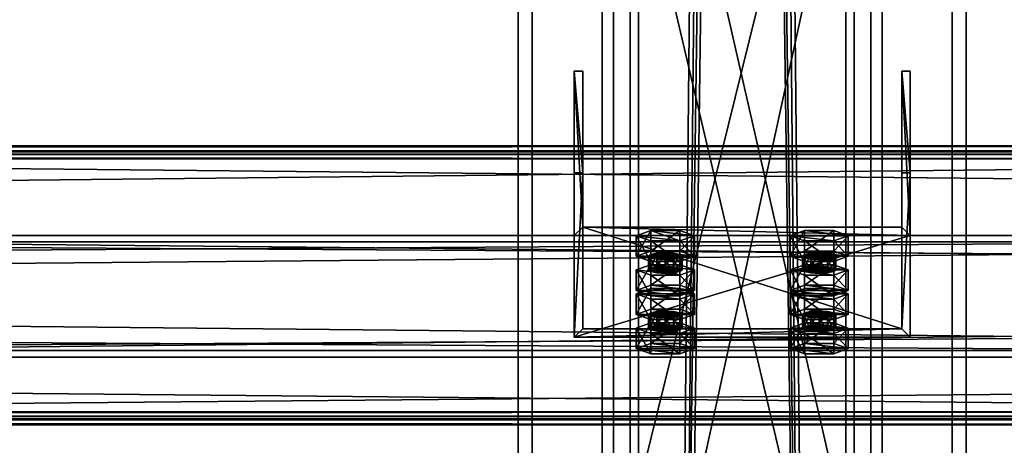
# Model space of a CAD drawing. Header units: millimetres. Extents: x -333 to 67333, y -930 to 39730.
# Tile 475 of 656: x 22042 to 22394, y 12361 to 12513. Entities that reach past the tile are written whole.
import ezdxf

# ---------------------------------------------------------------- set-up
doc = ezdxf.new("R2010")
doc.units = ezdxf.units.MM
for name, color, linetype in [('13', 7, 'Continuous'), ('3', 7, 'Continuous'), ('5', 7, 'Continuous'), ('6', 7, 'Continuous'), ('7', 7, 'Continuous'), ('95', 7, 'Continuous')]:
    doc.layers.add(name, color=color, linetype=linetype)

msp = doc.modelspace()

# ---------------------------------------------------------------- meshes
at = {"layer": '13', "color": 30}
mesh = msp.add_polyface(dxfattribs=at)
corners = [(22900.01, 12464.78, 6081.7), (22900.01, 12392.39, 6066.31), (16100.01, 12392.39, 6066.31), (16100.01, 12464.78, 6081.7), (22900.01, 12433.56, 5872.64), (16100.01, 12433.56, 5872.64), (22900.01, 12372.91, 5859.75), (16100.01, 12372.91, 5859.75), (22900.01, 12370.21, 5872.47), (16100.01, 12370.21, 5872.47), (22900.01, 12368.26, 5872.05), (16100.01, 12368.26, 5872.05), (22900.01, 12371.37, 5857.38), (16100.01, 12371.37, 5857.38), (22900.01, 12435.93, 5871.1), (16100.01, 12435.93, 5871.1), (22900.01, 12394.77, 6064.77), (16100.01, 12394.77, 6064.77), (22900.01, 12463.24, 6079.33), (16100.01, 12463.24, 6079.33), (22900.01, 12465.94, 6066.61), (16100.01, 12465.94, 6066.61), (22900.01, 12467.9, 6067.03), (16100.01, 12467.9, 6067.03)]
mesh.append_faces([[corners[k] for k in face] for face in [(0, 2, 3, 3), (1, 5, 2, 2), (4, 7, 5, 5), (6, 9, 7, 7), (8, 11, 9, 9), (10, 13, 11, 11), (12, 15, 13, 13), (14, 17, 15, 15), (16, 19, 17, 17), (18, 21, 19, 19), (20, 23, 21, 21), (22, 3, 23, 23), (8, 12, 10, 10), (20, 0, 22, 22), (11, 7, 9, 9), (23, 19, 21, 21)]], dxfattribs={"vtx0": -1, "color": 30})
mesh.append_faces([[corners[k] for k in face] for face in [(12, 6, 14, 14), (14, 1, 16, 16), (16, 0, 18, 18), (18, 0, 20, 20), (3, 19, 23, 23), (19, 2, 17, 17), (17, 2, 15, 15), (15, 5, 13, 13)]], dxfattribs={"vtx0": -1, "vtx1": -1, "color": 30})
mesh.append_faces([[corners[k] for k in face] for face in [(12, 8, 6, 6), (14, 6, 4, 4), (14, 4, 1, 1), (16, 1, 0, 0), (7, 11, 13, 13), (19, 3, 2, 2), (15, 2, 5, 5), (13, 5, 7, 7)]], dxfattribs={"vtx0": -1, "vtx2": -1, "vtx3": -1, "color": 30})
mesh.append_faces([[corners[k] for k in face] for face in [(0, 1, 2, 2), (1, 4, 5, 5), (4, 6, 7, 7), (6, 8, 9, 9), (8, 10, 11, 11), (10, 12, 13, 13), (12, 14, 15, 15), (14, 16, 17, 17), (16, 18, 19, 19), (18, 20, 21, 21), (20, 22, 23, 23), (22, 0, 3, 3)]], dxfattribs={"vtx2": -1, "vtx3": -1, "color": 30})
mesh = msp.add_polyface(dxfattribs=at)
corners = [(28500.01, 12464.78, 6081.7), (28500.01, 12392.39, 6066.31), (21700.01, 12392.39, 6066.31), (21700.01, 12464.78, 6081.7), (28500.01, 12433.56, 5872.64), (21700.01, 12433.56, 5872.64), (28500.01, 12372.91, 5859.75), (21700.01, 12372.91, 5859.75), (28500.01, 12370.21, 5872.47), (21700.01, 12370.21, 5872.47), (28500.01, 12368.26, 5872.05), (21700.01, 12368.26, 5872.05), (28500.01, 12371.37, 5857.38), (21700.01, 12371.37, 5857.38), (28500.01, 12435.93, 5871.1), (21700.01, 12435.93, 5871.1), (28500.01, 12394.77, 6064.77), (21700.01, 12394.77, 6064.77), (28500.01, 12463.24, 6079.33), (21700.01, 12463.24, 6079.33), (28500.01, 12465.94, 6066.61), (21700.01, 12465.94, 6066.61), (28500.01, 12467.9, 6067.03), (21700.01, 12467.9, 6067.03)]
mesh.append_faces([[corners[k] for k in face] for face in [(0, 2, 3, 3), (1, 5, 2, 2), (4, 7, 5, 5), (6, 9, 7, 7), (8, 11, 9, 9), (10, 13, 11, 11), (12, 15, 13, 13), (14, 17, 15, 15), (16, 19, 17, 17), (18, 21, 19, 19), (20, 23, 21, 21), (22, 3, 23, 23), (20, 0, 22, 22), (6, 10, 8, 8), (11, 7, 9, 9)]], dxfattribs={"vtx0": -1, "color": 30})
mesh.append_faces([[corners[k] for k in face] for face in [(0, 16, 1, 1), (16, 0, 18, 18), (18, 0, 20, 20), (12, 6, 14, 14), (14, 1, 16, 16), (3, 19, 23, 23), (19, 2, 17, 17), (17, 2, 15, 15), (15, 5, 13, 13), (13, 7, 11, 11)]], dxfattribs={"vtx0": -1, "vtx1": -1, "color": 30})
mesh.append_faces([[corners[k] for k in face] for face in [(6, 12, 10, 10), (14, 6, 4, 4), (14, 4, 1, 1), (19, 3, 2, 2), (15, 2, 5, 5), (13, 5, 7, 7)]], dxfattribs={"vtx0": -1, "vtx2": -1, "vtx3": -1, "color": 30})
mesh.append_faces([[corners[k] for k in face] for face in [(21, 23, 19, 19)]], dxfattribs={"vtx1": -1, "color": 30})
mesh.append_faces([[corners[k] for k in face] for face in [(0, 1, 2, 2), (1, 4, 5, 5), (4, 6, 7, 7), (6, 8, 9, 9), (8, 10, 11, 11), (10, 12, 13, 13), (12, 14, 15, 15), (14, 16, 17, 17), (16, 18, 19, 19), (18, 20, 21, 21), (20, 22, 23, 23), (22, 0, 3, 3)]], dxfattribs={"vtx2": -1, "vtx3": -1, "color": 30})
at = {"layer": '3', "color": 91}
mesh = msp.add_polyface(dxfattribs=at)
corners = [(22263, 12654.7, 3765.04), (22337, 12654.7, 3765.04), (22337, 12329.95, 3080), (22263, 12329.95, 3080), (22337, 12587.83, 3796.73), (22337, 12248.06, 3080), (22263, 12587.83, 3796.73), (22263, 12248.06, 3080), (22260, 12657.41, 3763.75), (22260, 12585.12, 3798.02), (22260, 12244.74, 3080), (22260, 12333.27, 3080), (22340, 12585.12, 3798.02), (22340, 12244.74, 3080), (22340, 12657.41, 3763.75), (22340, 12333.27, 3080)]
mesh.append_faces([[corners[k] for k in face] for face in [(0, 2, 3, 3), (1, 5, 2, 2), (4, 7, 5, 5), (6, 3, 7, 7), (8, 10, 11, 11), (9, 13, 10, 10), (12, 15, 13, 13), (14, 11, 15, 15)]], dxfattribs={"vtx0": -1, "color": 91})
mesh.append_faces([[corners[k] for k in face] for face in [(9, 6, 12, 12), (6, 8, 0, 0), (0, 8, 1, 1), (12, 4, 14, 14), (4, 12, 6, 6), (14, 1, 8, 8), (11, 3, 15, 15), (3, 10, 7, 7), (7, 10, 5, 5), (15, 2, 13, 13), (2, 15, 3, 3), (13, 5, 10, 10)]], dxfattribs={"vtx0": -1, "vtx1": -1, "color": 91})
mesh.append_faces([[corners[k] for k in face] for face in [(6, 9, 8, 8), (14, 4, 1, 1), (3, 11, 10, 10), (13, 2, 5, 5)]], dxfattribs={"vtx0": -1, "vtx2": -1, "vtx3": -1, "color": 91})
mesh.append_faces([[corners[k] for k in face] for face in [(0, 1, 2, 2), (1, 4, 5, 5), (4, 6, 7, 7), (6, 0, 3, 3), (8, 9, 10, 10), (9, 12, 13, 13), (12, 14, 15, 15), (14, 8, 11, 11)]], dxfattribs={"vtx2": -1, "vtx3": -1, "color": 91})
at = {"layer": '5', "color": 131}
mesh = msp.add_polyface(dxfattribs=at)
corners = [(22346, 9415, 2984), (22254, 9415, 2984), (22254, 19384.97, 2984), (22346, 19384.97, 2984), (22254, 9415, 3076), (22254, 19384.97, 3076), (22346, 9415, 3076), (22346, 19384.97, 3076), (22350, 9415, 2980), (22350, 9415, 3080), (22350, 19384.97, 3080), (22350, 19384.97, 2980), (22250, 9415, 3080), (22250, 19384.97, 3080), (22250, 9415, 2980), (22250, 19384.97, 2980)]
mesh.append_faces([[corners[k] for k in face] for face in [(0, 2, 3, 3), (1, 5, 2, 2), (4, 7, 5, 5), (6, 3, 7, 7), (8, 10, 11, 11), (9, 13, 10, 10), (12, 15, 13, 13), (14, 11, 15, 15)]], dxfattribs={"vtx0": -1, "color": 131})
mesh.append_faces([[corners[k] for k in face] for face in [(9, 6, 12, 12), (6, 8, 0, 0), (0, 8, 1, 1), (12, 4, 14, 14), (4, 12, 6, 6), (14, 1, 8, 8), (11, 3, 15, 15), (3, 10, 7, 7), (7, 10, 5, 5), (15, 2, 13, 13), (2, 15, 3, 3), (13, 5, 10, 10)]], dxfattribs={"vtx0": -1, "vtx1": -1, "color": 131})
mesh.append_faces([[corners[k] for k in face] for face in [(6, 9, 8, 8), (14, 4, 1, 1), (3, 11, 10, 10), (13, 2, 5, 5)]], dxfattribs={"vtx0": -1, "vtx2": -1, "vtx3": -1, "color": 131})
mesh.append_faces([[corners[k] for k in face] for face in [(0, 1, 2, 2), (1, 4, 5, 5), (4, 6, 7, 7), (6, 0, 3, 3), (8, 9, 10, 10), (9, 12, 13, 13), (12, 14, 15, 15), (14, 8, 11, 11)]], dxfattribs={"vtx2": -1, "vtx3": -1, "color": 131})
at = {"layer": '6', "color": 2}
mesh = msp.add_polyface(dxfattribs=at)
corners = [(22380, 19380.14, 7183.53), (22220, 19380.14, 7183.53), (22220, 7954.94, 4755.1), (22380, 7954.94, 4755.1), (22380, 19380.14, 7347.1), (22380, 7921.68, 4911.61), (22220, 19380.14, 7347.1), (22220, 7921.68, 4911.61), (22225, 7953.9, 4759.99), (22375, 7953.9, 4759.99), (22375, 7922.72, 4906.72), (22225, 7922.72, 4906.72), (22375, 19380.14, 7188.64), (22375, 19380.14, 7341.99), (22225, 19380.14, 7188.64), (22225, 19380.14, 7341.99)]
mesh.append_faces([[corners[k] for k in face] for face in [(0, 2, 3, 3), (4, 3, 5, 5), (6, 5, 7, 7), (1, 7, 2, 2), (12, 10, 9, 9), (14, 9, 8, 8), (15, 8, 11, 11), (13, 11, 10, 10)]], dxfattribs={"vtx0": -1, "color": 2})
mesh.append_faces([[corners[k] for k in face] for face in [(2, 8, 3, 3), (8, 7, 11, 11), (11, 7, 10, 10), (3, 9, 5, 5), (9, 3, 8, 8), (5, 10, 7, 7), (0, 12, 1, 1), (12, 4, 13, 13), (13, 4, 15, 15), (1, 14, 6, 6), (14, 1, 12, 12), (6, 15, 4, 4)]], dxfattribs={"vtx0": -1, "vtx1": -1, "color": 2})
mesh.append_faces([[corners[k] for k in face] for face in [(8, 2, 7, 7), (5, 9, 10, 10), (12, 0, 4, 4), (6, 14, 15, 15)]], dxfattribs={"vtx0": -1, "vtx2": -1, "vtx3": -1, "color": 2})
mesh.append_faces([[corners[k] for k in face] for face in [(0, 1, 2, 2), (4, 0, 3, 3), (6, 4, 5, 5), (1, 6, 7, 7), (12, 13, 10, 10), (14, 12, 9, 9), (15, 14, 8, 8), (13, 15, 11, 11)]], dxfattribs={"vtx2": -1, "vtx3": -1, "color": 2})
at = {"layer": '7', "color": 6}
mesh = msp.add_polyface(dxfattribs=at)
corners = [(22240.01, 12399.55, 6042.28), (22360.01, 12399.55, 6042.28), (22360.01, 12435.93, 5871.1), (22240.01, 12435.93, 5871.1), (22360.01, 12458.24, 6054.75), (22360.01, 12494.62, 5883.57), (22357.01, 12458.24, 6054.75), (22357.01, 12494.62, 5883.57), (22357.01, 12402.48, 6042.9), (22357.01, 12438.87, 5871.72), (22243.01, 12402.48, 6042.9), (22243.01, 12438.87, 5871.72), (22243.01, 12458.24, 6054.75), (22243.01, 12494.62, 5883.57), (22240.01, 12458.24, 6054.75), (22240.01, 12494.62, 5883.57)]
mesh.append_faces([[corners[k] for k in face] for face in [(0, 2, 3, 3), (1, 5, 2, 2), (4, 7, 5, 5), (6, 9, 7, 7), (8, 11, 9, 9), (10, 13, 11, 11), (12, 15, 13, 13), (14, 3, 15, 15), (12, 0, 14, 14), (7, 2, 5, 5)]], dxfattribs={"vtx0": -1, "color": 6})
mesh.append_faces([[corners[k] for k in face] for face in [(1, 8, 4, 4), (8, 0, 10, 10), (10, 0, 12, 12), (3, 11, 15, 15), (11, 2, 9, 9), (9, 2, 7, 7)]], dxfattribs={"vtx0": -1, "vtx1": -1, "color": 6})
mesh.append_faces([[corners[k] for k in face] for face in [(8, 1, 0, 0), (11, 3, 2, 2)]], dxfattribs={"vtx0": -1, "vtx2": -1, "vtx3": -1, "color": 6})
mesh.append_faces([[corners[k] for k in face] for face in [(6, 4, 8, 8), (13, 15, 11, 11)]], dxfattribs={"vtx1": -1, "color": 6})
mesh.append_faces([[corners[k] for k in face] for face in [(0, 1, 2, 2), (1, 4, 5, 5), (4, 6, 7, 7), (6, 8, 9, 9), (8, 10, 11, 11), (10, 12, 13, 13), (12, 14, 15, 15), (14, 0, 3, 3)]], dxfattribs={"vtx2": -1, "vtx3": -1, "color": 6})
at = {"layer": '95', "color": 20}
mesh = msp.add_polyface(dxfattribs=at)
corners = [(22266.51, 12423.58, 5919.59), (22267.31, 12429.09, 5917.7), (22266.51, 12428.47, 5920.63), (22267.31, 12424.2, 5916.66), (22269.51, 12424.66, 5914.51), (22269.51, 12429.55, 5915.55), (22272.51, 12424.83, 5913.72), (22272.51, 12429.72, 5914.76), (22275.51, 12424.66, 5914.51), (22275.51, 12429.55, 5915.55), (22277.71, 12424.2, 5916.66), (22277.71, 12429.09, 5917.7), (22278.51, 12428.47, 5920.63), (22278.51, 12423.58, 5919.59), (22277.71, 12427.85, 5923.57), (22267.31, 12422.96, 5922.53), (22267.31, 12427.85, 5923.57), (22272.51, 12427.22, 5926.5), (22269.51, 12427.39, 5925.71), (22275.51, 12427.39, 5925.71), (22262.12, 12428.47, 5920.63), (22267.31, 12430.34, 5911.83), (22267.31, 12437.68, 5913.39), (22262.12, 12435.81, 5922.19), (22277.71, 12430.34, 5911.83), (22277.71, 12437.68, 5913.39), (22282.9, 12428.47, 5920.63), (22282.9, 12435.81, 5922.19), (22277.71, 12426.6, 5929.44), (22277.71, 12433.94, 5930.99), (22267.31, 12426.6, 5929.44), (22267.31, 12433.94, 5930.99)]
mesh.append_faces([[corners[k] for k in face] for face in [(0, 1, 2, 2), (3, 5, 1, 1), (4, 7, 5, 5), (6, 9, 7, 7), (8, 11, 9, 9), (10, 12, 11, 11), (13, 14, 12, 12), (15, 2, 16, 16), (16, 17, 18, 18), (9, 5, 7, 7), (20, 22, 23, 23), (21, 25, 22, 22), (24, 27, 25, 25), (26, 29, 27, 27), (28, 31, 29, 29), (30, 23, 31, 31), (21, 26, 24, 24), (28, 20, 30, 30), (23, 29, 31, 31), (27, 22, 25, 25)]], dxfattribs={"vtx0": -1, "color": 20})
mesh.append_faces([[corners[k] for k in face] for face in [(17, 16, 19, 19), (19, 16, 14, 14), (14, 2, 12, 12), (12, 1, 11, 11), (11, 5, 9, 9), (26, 20, 28, 28), (29, 22, 27, 27)]], dxfattribs={"vtx0": -1, "vtx1": -1, "color": 20})
mesh.append_faces([[corners[k] for k in face] for face in [(14, 16, 2, 2), (12, 2, 1, 1), (11, 1, 5, 5), (26, 21, 20, 20), (29, 23, 22, 22)]], dxfattribs={"vtx0": -1, "vtx2": -1, "vtx3": -1, "color": 20})
mesh.append_faces([[corners[k] for k in face] for face in [(3, 4, 5, 5), (4, 6, 7, 7), (6, 8, 9, 9), (8, 10, 11, 11), (20, 21, 22, 22), (21, 24, 25, 25), (24, 26, 27, 27), (26, 28, 29, 29), (28, 30, 31, 31), (30, 20, 23, 23)]], dxfattribs={"vtx2": -1, "vtx3": -1, "color": 20})
mesh = msp.add_polyface(dxfattribs=at)
corners = [(22321.51, 12423.58, 5919.59), (22322.31, 12429.09, 5917.7), (22321.51, 12428.47, 5920.63), (22322.31, 12424.2, 5916.66), (22324.51, 12424.66, 5914.51), (22324.51, 12429.55, 5915.55), (22327.51, 12424.83, 5913.72), (22327.51, 12429.72, 5914.76), (22330.51, 12424.66, 5914.51), (22330.51, 12429.55, 5915.55), (22332.71, 12424.2, 5916.66), (22332.71, 12429.09, 5917.7), (22333.51, 12428.47, 5920.63), (22333.51, 12423.58, 5919.59), (22332.71, 12427.85, 5923.57), (22322.31, 12422.96, 5922.53), (22322.31, 12427.85, 5923.57), (22324.51, 12427.39, 5925.71), (22330.51, 12427.39, 5925.71), (22327.51, 12427.22, 5926.5), (22317.12, 12428.47, 5920.63), (22322.31, 12430.34, 5911.83), (22322.31, 12437.68, 5913.39), (22317.12, 12435.81, 5922.19), (22332.71, 12430.34, 5911.83), (22332.71, 12437.68, 5913.39), (22337.9, 12428.47, 5920.63), (22337.9, 12435.81, 5922.19), (22332.71, 12426.6, 5929.44), (22332.71, 12433.94, 5930.99), (22322.31, 12426.6, 5929.44), (22322.31, 12433.94, 5930.99)]
mesh.append_faces([[corners[k] for k in face] for face in [(0, 1, 2, 2), (3, 5, 1, 1), (4, 7, 5, 5), (6, 9, 7, 7), (8, 11, 9, 9), (10, 12, 11, 11), (13, 14, 12, 12), (15, 2, 16, 16), (17, 18, 19, 19), (9, 5, 7, 7), (20, 22, 23, 23), (21, 25, 22, 22), (24, 27, 25, 25), (26, 29, 27, 27), (28, 31, 29, 29), (30, 23, 31, 31), (21, 26, 24, 24), (28, 20, 30, 30), (23, 29, 31, 31), (27, 22, 25, 25)]], dxfattribs={"vtx0": -1, "color": 20})
mesh.append_faces([[corners[k] for k in face] for face in [(18, 16, 14, 14), (14, 2, 12, 12), (12, 1, 11, 11), (11, 5, 9, 9), (26, 20, 28, 28), (29, 23, 27, 27)]], dxfattribs={"vtx0": -1, "vtx1": -1, "color": 20})
mesh.append_faces([[corners[k] for k in face] for face in [(18, 17, 16, 16), (14, 16, 2, 2), (12, 2, 1, 1), (11, 1, 5, 5), (26, 21, 20, 20), (27, 23, 22, 22)]], dxfattribs={"vtx0": -1, "vtx2": -1, "vtx3": -1, "color": 20})
mesh.append_faces([[corners[k] for k in face] for face in [(3, 4, 5, 5), (4, 6, 7, 7), (6, 8, 9, 9), (8, 10, 11, 11), (20, 21, 22, 22), (21, 24, 25, 25), (24, 26, 27, 27), (26, 28, 29, 29), (28, 30, 31, 31), (30, 20, 23, 23)]], dxfattribs={"vtx2": -1, "vtx3": -1, "color": 20})
mesh = msp.add_polyface(dxfattribs=at)
corners = [(22282.9, 12415.02, 6020.01), (22262.12, 12415.02, 6020.01), (22267.31, 12416.89, 6011.2), (22277.71, 12416.89, 6011.2), (22266.51, 12423.58, 5919.59), (22267.31, 12424.2, 5916.66), (22267.31, 12429.09, 5917.7), (22277.71, 12424.2, 5916.66), (22278.51, 12423.58, 5919.59), (22278.51, 12428.47, 5920.63), (22277.71, 12422.96, 5922.53), (22277.71, 12427.85, 5923.57), (22275.51, 12422.5, 5924.68), (22275.51, 12427.39, 5925.71), (22272.51, 12422.33, 5925.46), (22272.51, 12427.22, 5926.5), (22269.51, 12422.5, 5924.68), (22269.51, 12427.39, 5925.71), (22267.31, 12422.96, 5922.53), (22267.31, 12427.85, 5923.57), (22266.51, 12428.47, 5920.63), (22269.51, 12424.66, 5914.51), (22275.51, 12424.66, 5914.51), (22272.51, 12424.83, 5913.72), (22262.12, 12416.24, 5918.03), (22267.31, 12418.12, 5909.23), (22267.31, 12425.45, 5910.79), (22262.12, 12423.58, 5919.59), (22277.71, 12418.12, 5909.23), (22277.71, 12425.45, 5910.79), (22282.9, 12416.24, 5918.03), (22282.9, 12423.58, 5919.59), (22277.71, 12414.37, 5926.84), (22277.71, 12421.71, 5928.4), (22267.31, 12414.37, 5926.84), (22267.31, 12421.71, 5928.4)]
mesh.append_faces([[corners[k] for k in face] for face in [(0, 2, 3, 3), (10, 13, 11, 11), (12, 15, 13, 13), (14, 17, 15, 15), (16, 19, 17, 17), (21, 22, 23, 23), (12, 16, 14, 14), (24, 26, 27, 27), (25, 29, 26, 26), (28, 31, 29, 29), (30, 33, 31, 31), (32, 35, 33, 33), (34, 27, 35, 35), (25, 30, 28, 28), (27, 33, 35, 35), (31, 26, 29, 29)]], dxfattribs={"vtx0": -1, "color": 20})
mesh.append_faces([[corners[k] for k in face] for face in [(22, 21, 7, 7), (7, 5, 8, 8), (8, 4, 10, 10), (10, 18, 12, 12), (33, 26, 31, 31)]], dxfattribs={"vtx0": -1, "vtx1": -1, "color": 20})
mesh.append_faces([[corners[k] for k in face] for face in [(0, 1, 2, 2), (7, 21, 5, 5), (8, 5, 4, 4), (10, 4, 18, 18), (12, 18, 16, 16), (30, 25, 24, 24), (33, 27, 26, 26)]], dxfattribs={"vtx0": -1, "vtx2": -1, "vtx3": -1, "color": 20})
mesh.append_faces([[corners[k] for k in face] for face in [(4, 5, 6, 6), (7, 8, 9, 9), (8, 10, 11, 11), (10, 12, 13, 13), (12, 14, 15, 15), (14, 16, 17, 17), (16, 18, 19, 19), (18, 4, 20, 20), (24, 25, 26, 26), (25, 28, 29, 29), (28, 30, 31, 31), (30, 32, 33, 33), (32, 34, 35, 35), (34, 24, 27, 27)]], dxfattribs={"vtx2": -1, "vtx3": -1, "color": 20})
mesh = msp.add_polyface(dxfattribs=at)
corners = [(22337.9, 12415.02, 6020.01), (22317.12, 12415.02, 6020.01), (22322.31, 12416.89, 6011.2), (22332.71, 12416.89, 6011.2), (22321.51, 12423.58, 5919.59), (22322.31, 12424.2, 5916.66), (22322.31, 12429.09, 5917.7), (22332.71, 12424.2, 5916.66), (22333.51, 12423.58, 5919.59), (22333.51, 12428.47, 5920.63), (22332.71, 12422.96, 5922.53), (22332.71, 12427.85, 5923.57), (22330.51, 12422.5, 5924.68), (22330.51, 12427.39, 5925.71), (22327.51, 12422.33, 5925.46), (22327.51, 12427.22, 5926.5), (22324.51, 12422.5, 5924.68), (22324.51, 12427.39, 5925.71), (22322.31, 12422.96, 5922.53), (22322.31, 12427.85, 5923.57), (22321.51, 12428.47, 5920.63), (22327.51, 12424.83, 5913.72), (22330.51, 12424.66, 5914.51), (22324.51, 12424.66, 5914.51), (22317.12, 12416.24, 5918.03), (22322.31, 12418.12, 5909.23), (22322.31, 12425.45, 5910.79), (22317.12, 12423.58, 5919.59), (22332.71, 12418.12, 5909.23), (22332.71, 12425.45, 5910.79), (22337.9, 12416.24, 5918.03), (22337.9, 12423.58, 5919.59), (22332.71, 12414.37, 5926.84), (22332.71, 12421.71, 5928.4), (22322.31, 12414.37, 5926.84), (22322.31, 12421.71, 5928.4)]
mesh.append_faces([[corners[k] for k in face] for face in [(0, 2, 3, 3), (10, 13, 11, 11), (12, 15, 13, 13), (14, 17, 15, 15), (16, 19, 17, 17), (21, 7, 22, 22), (12, 16, 14, 14), (24, 26, 27, 27), (25, 29, 26, 26), (28, 31, 29, 29), (30, 33, 31, 31), (32, 35, 33, 33), (34, 27, 35, 35), (25, 30, 28, 28), (27, 33, 35, 35), (31, 26, 29, 29)]], dxfattribs={"vtx0": -1, "color": 20})
mesh.append_faces([[corners[k] for k in face] for face in [(7, 5, 8, 8), (8, 4, 10, 10), (10, 18, 12, 12), (33, 27, 31, 31)]], dxfattribs={"vtx0": -1, "vtx1": -1, "color": 20})
mesh.append_faces([[corners[k] for k in face] for face in [(0, 1, 2, 2), (7, 21, 23, 23), (7, 23, 5, 5), (8, 5, 4, 4), (10, 4, 18, 18), (12, 18, 16, 16), (30, 25, 24, 24), (31, 27, 26, 26)]], dxfattribs={"vtx0": -1, "vtx2": -1, "vtx3": -1, "color": 20})
mesh.append_faces([[corners[k] for k in face] for face in [(4, 5, 6, 6), (7, 8, 9, 9), (8, 10, 11, 11), (10, 12, 13, 13), (12, 14, 15, 15), (14, 16, 17, 17), (16, 18, 19, 19), (18, 4, 20, 20), (24, 25, 26, 26), (25, 28, 29, 29), (28, 30, 31, 31), (30, 32, 33, 33), (32, 34, 35, 35), (34, 24, 27, 27)]], dxfattribs={"vtx2": -1, "vtx3": -1, "color": 20})
mesh = msp.add_polyface(dxfattribs=at)
corners = [(22266.51, 12402.79, 6017.41), (22267.31, 12408.3, 6015.51), (22266.51, 12407.68, 6018.45), (22267.31, 12403.41, 6014.47), (22269.51, 12403.87, 6012.32), (22269.51, 12408.76, 6013.36), (22272.51, 12404.04, 6011.54), (22272.51, 12408.93, 6012.58), (22275.51, 12403.87, 6012.32), (22275.51, 12408.76, 6013.36), (22277.71, 12403.41, 6014.47), (22277.71, 12408.3, 6015.51), (22278.51, 12407.68, 6018.45), (22278.51, 12402.79, 6017.41), (22277.71, 12407.06, 6021.38), (22267.31, 12402.17, 6020.34), (22267.31, 12407.06, 6021.38), (22269.51, 12406.6, 6023.53), (22275.51, 12406.6, 6023.53), (22272.51, 12406.43, 6024.32), (22262.12, 12407.68, 6018.45), (22267.31, 12409.55, 6009.64), (22267.31, 12416.89, 6011.2), (22262.12, 12415.02, 6020.01), (22277.71, 12409.55, 6009.64), (22277.71, 12416.89, 6011.2), (22282.9, 12407.68, 6018.45), (22282.9, 12415.02, 6020.01), (22277.71, 12405.81, 6027.25), (22277.71, 12413.15, 6028.81), (22267.31, 12405.81, 6027.25), (22267.31, 12413.15, 6028.81), (22282.9, 12416.24, 5918.03), (22262.12, 12416.24, 5918.03), (22277.71, 12414.37, 5926.84), (22267.31, 12414.37, 5926.84)]
mesh.append_faces([[corners[k] for k in face] for face in [(0, 1, 2, 2), (3, 5, 1, 1), (4, 7, 5, 5), (6, 9, 7, 7), (8, 11, 9, 9), (10, 12, 11, 11), (13, 14, 12, 12), (15, 2, 16, 16), (17, 18, 19, 19), (9, 5, 7, 7), (20, 22, 23, 23), (21, 25, 22, 22), (24, 27, 25, 25), (26, 29, 27, 27), (28, 31, 29, 29), (30, 23, 31, 31), (21, 26, 24, 24), (28, 20, 30, 30), (23, 29, 31, 31), (34, 33, 35, 35)]], dxfattribs={"vtx0": -1, "color": 20})
mesh.append_faces([[corners[k] for k in face] for face in [(18, 16, 14, 14), (14, 2, 12, 12), (12, 1, 11, 11), (11, 5, 9, 9), (26, 20, 28, 28), (29, 23, 27, 27), (32, 33, 34, 34)]], dxfattribs={"vtx0": -1, "vtx1": -1, "color": 20})
mesh.append_faces([[corners[k] for k in face] for face in [(18, 17, 16, 16), (14, 16, 2, 2), (12, 2, 1, 1), (11, 1, 5, 5), (26, 21, 20, 20)]], dxfattribs={"vtx0": -1, "vtx2": -1, "vtx3": -1, "color": 20})
mesh.append_faces([[corners[k] for k in face] for face in [(3, 4, 5, 5), (4, 6, 7, 7), (6, 8, 9, 9), (8, 10, 11, 11), (20, 21, 22, 22), (21, 24, 25, 25), (24, 26, 27, 27), (26, 28, 29, 29), (28, 30, 31, 31), (30, 20, 23, 23)]], dxfattribs={"vtx2": -1, "vtx3": -1, "color": 20})
mesh = msp.add_polyface(dxfattribs=at)
corners = [(22321.51, 12402.79, 6017.41), (22322.31, 12408.3, 6015.51), (22321.51, 12407.68, 6018.45), (22322.31, 12403.41, 6014.47), (22324.51, 12403.87, 6012.32), (22324.51, 12408.76, 6013.36), (22327.51, 12404.04, 6011.54), (22327.51, 12408.93, 6012.58), (22330.51, 12403.87, 6012.32), (22330.51, 12408.76, 6013.36), (22332.71, 12403.41, 6014.47), (22332.71, 12408.3, 6015.51), (22333.51, 12407.68, 6018.45), (22333.51, 12402.79, 6017.41), (22332.71, 12407.06, 6021.38), (22322.31, 12402.17, 6020.34), (22322.31, 12407.06, 6021.38), (22324.51, 12406.6, 6023.53), (22330.51, 12406.6, 6023.53), (22327.51, 12406.43, 6024.32), (22317.12, 12407.68, 6018.45), (22322.31, 12409.55, 6009.64), (22322.31, 12416.89, 6011.2), (22317.12, 12415.02, 6020.01), (22332.71, 12409.55, 6009.64), (22332.71, 12416.89, 6011.2), (22337.9, 12407.68, 6018.45), (22337.9, 12415.02, 6020.01), (22332.71, 12405.81, 6027.25), (22332.71, 12413.15, 6028.81), (22322.31, 12405.81, 6027.25), (22322.31, 12413.15, 6028.81), (22337.9, 12416.24, 5918.03), (22317.12, 12416.24, 5918.03), (22332.71, 12414.37, 5926.84), (22322.31, 12414.37, 5926.84)]
mesh.append_faces([[corners[k] for k in face] for face in [(0, 1, 2, 2), (3, 5, 1, 1), (4, 7, 5, 5), (6, 9, 7, 7), (8, 11, 9, 9), (10, 12, 11, 11), (13, 14, 12, 12), (15, 2, 16, 16), (17, 18, 19, 19), (9, 5, 7, 7), (20, 22, 23, 23), (21, 25, 22, 22), (24, 27, 25, 25), (26, 29, 27, 27), (28, 31, 29, 29), (30, 23, 31, 31), (21, 26, 24, 24), (28, 20, 30, 30), (23, 29, 31, 31), (34, 33, 35, 35)]], dxfattribs={"vtx0": -1, "color": 20})
mesh.append_faces([[corners[k] for k in face] for face in [(18, 16, 14, 14), (14, 2, 12, 12), (12, 1, 11, 11), (11, 5, 9, 9), (26, 20, 28, 28), (29, 23, 27, 27), (32, 33, 34, 34)]], dxfattribs={"vtx0": -1, "vtx1": -1, "color": 20})
mesh.append_faces([[corners[k] for k in face] for face in [(18, 17, 16, 16), (14, 16, 2, 2), (12, 2, 1, 1), (11, 1, 5, 5), (26, 21, 20, 20)]], dxfattribs={"vtx0": -1, "vtx2": -1, "vtx3": -1, "color": 20})
mesh.append_faces([[corners[k] for k in face] for face in [(3, 4, 5, 5), (4, 6, 7, 7), (6, 8, 9, 9), (8, 10, 11, 11), (20, 21, 22, 22), (21, 24, 25, 25), (24, 26, 27, 27), (26, 28, 29, 29), (28, 30, 31, 31), (30, 20, 23, 23)]], dxfattribs={"vtx2": -1, "vtx3": -1, "color": 20})
mesh = msp.add_polyface(dxfattribs=at)
corners = [(22266.51, 12402.79, 6017.41), (22267.31, 12403.41, 6014.47), (22267.31, 12408.3, 6015.51), (22277.71, 12403.41, 6014.47), (22278.51, 12402.79, 6017.41), (22278.51, 12407.68, 6018.45), (22277.71, 12402.17, 6020.34), (22277.71, 12407.06, 6021.38), (22275.51, 12401.71, 6022.49), (22275.51, 12406.6, 6023.53), (22272.51, 12401.54, 6023.28), (22272.51, 12406.43, 6024.32), (22269.51, 12401.71, 6022.49), (22269.51, 12406.6, 6023.53), (22267.31, 12402.17, 6020.34), (22267.31, 12407.06, 6021.38), (22266.51, 12407.68, 6018.45), (22269.51, 12403.87, 6012.32), (22275.51, 12403.87, 6012.32), (22272.51, 12404.04, 6011.54), (22262.12, 12395.45, 6015.85), (22267.31, 12397.32, 6007.04), (22267.31, 12404.66, 6008.6), (22262.12, 12402.79, 6017.41), (22277.71, 12397.32, 6007.04), (22277.71, 12404.66, 6008.6), (22282.9, 12395.45, 6015.85), (22282.9, 12402.79, 6017.41), (22277.71, 12393.58, 6024.65), (22277.71, 12400.92, 6026.21), (22267.31, 12393.58, 6024.65), (22267.31, 12400.92, 6026.21)]
mesh.append_faces([[corners[k] for k in face] for face in [(6, 9, 7, 7), (8, 11, 9, 9), (10, 13, 11, 11), (12, 15, 13, 13), (17, 18, 19, 19), (8, 12, 10, 10), (20, 22, 23, 23), (21, 25, 22, 22), (24, 27, 25, 25), (26, 29, 27, 27), (28, 31, 29, 29), (30, 23, 31, 31), (21, 26, 24, 24), (28, 20, 30, 30), (23, 29, 31, 31), (27, 22, 25, 25)]], dxfattribs={"vtx0": -1, "color": 20})
mesh.append_faces([[corners[k] for k in face] for face in [(18, 17, 3, 3), (3, 1, 4, 4), (4, 0, 6, 6), (6, 14, 8, 8), (26, 20, 28, 28), (29, 22, 27, 27)]], dxfattribs={"vtx0": -1, "vtx1": -1, "color": 20})
mesh.append_faces([[corners[k] for k in face] for face in [(3, 17, 1, 1), (4, 1, 0, 0), (6, 0, 14, 14), (8, 14, 12, 12), (26, 21, 20, 20), (29, 23, 22, 22)]], dxfattribs={"vtx0": -1, "vtx2": -1, "vtx3": -1, "color": 20})
mesh.append_faces([[corners[k] for k in face] for face in [(0, 1, 2, 2), (3, 4, 5, 5), (4, 6, 7, 7), (6, 8, 9, 9), (8, 10, 11, 11), (10, 12, 13, 13), (12, 14, 15, 15), (14, 0, 16, 16), (20, 21, 22, 22), (21, 24, 25, 25), (24, 26, 27, 27), (26, 28, 29, 29), (28, 30, 31, 31), (30, 20, 23, 23)]], dxfattribs={"vtx2": -1, "vtx3": -1, "color": 20})
mesh = msp.add_polyface(dxfattribs=at)
corners = [(22321.51, 12402.79, 6017.41), (22322.31, 12403.41, 6014.47), (22322.31, 12408.3, 6015.51), (22332.71, 12403.41, 6014.47), (22333.51, 12402.79, 6017.41), (22333.51, 12407.68, 6018.45), (22332.71, 12402.17, 6020.34), (22332.71, 12407.06, 6021.38), (22330.51, 12401.71, 6022.49), (22330.51, 12406.6, 6023.53), (22327.51, 12401.54, 6023.28), (22327.51, 12406.43, 6024.32), (22324.51, 12401.71, 6022.49), (22324.51, 12406.6, 6023.53), (22322.31, 12402.17, 6020.34), (22322.31, 12407.06, 6021.38), (22321.51, 12407.68, 6018.45), (22324.51, 12403.87, 6012.32), (22330.51, 12403.87, 6012.32), (22327.51, 12404.04, 6011.54), (22317.12, 12395.45, 6015.85), (22322.31, 12397.32, 6007.04), (22322.31, 12404.66, 6008.6), (22317.12, 12402.79, 6017.41), (22332.71, 12397.32, 6007.04), (22332.71, 12404.66, 6008.6), (22337.9, 12395.45, 6015.85), (22337.9, 12402.79, 6017.41), (22332.71, 12393.58, 6024.65), (22332.71, 12400.92, 6026.21), (22322.31, 12393.58, 6024.65), (22322.31, 12400.92, 6026.21)]
mesh.append_faces([[corners[k] for k in face] for face in [(6, 9, 7, 7), (8, 11, 9, 9), (10, 13, 11, 11), (12, 15, 13, 13), (17, 18, 19, 19), (8, 12, 10, 10), (20, 22, 23, 23), (21, 25, 22, 22), (24, 27, 25, 25), (26, 29, 27, 27), (28, 31, 29, 29), (30, 23, 31, 31), (21, 26, 24, 24), (28, 20, 30, 30), (23, 29, 31, 31), (27, 22, 25, 25)]], dxfattribs={"vtx0": -1, "color": 20})
mesh.append_faces([[corners[k] for k in face] for face in [(18, 17, 3, 3), (3, 1, 4, 4), (4, 0, 6, 6), (6, 14, 8, 8), (26, 20, 28, 28), (29, 23, 27, 27)]], dxfattribs={"vtx0": -1, "vtx1": -1, "color": 20})
mesh.append_faces([[corners[k] for k in face] for face in [(3, 17, 1, 1), (4, 1, 0, 0), (6, 0, 14, 14), (8, 14, 12, 12), (26, 21, 20, 20), (27, 23, 22, 22)]], dxfattribs={"vtx0": -1, "vtx2": -1, "vtx3": -1, "color": 20})
mesh.append_faces([[corners[k] for k in face] for face in [(0, 1, 2, 2), (3, 4, 5, 5), (4, 6, 7, 7), (6, 8, 9, 9), (8, 10, 11, 11), (10, 12, 13, 13), (12, 14, 15, 15), (14, 0, 16, 16), (20, 21, 22, 22), (21, 24, 25, 25), (24, 26, 27, 27), (26, 28, 29, 29), (28, 30, 31, 31), (30, 20, 23, 23)]], dxfattribs={"vtx2": -1, "vtx3": -1, "color": 20})

doc.saveas('drawing.dxf')
